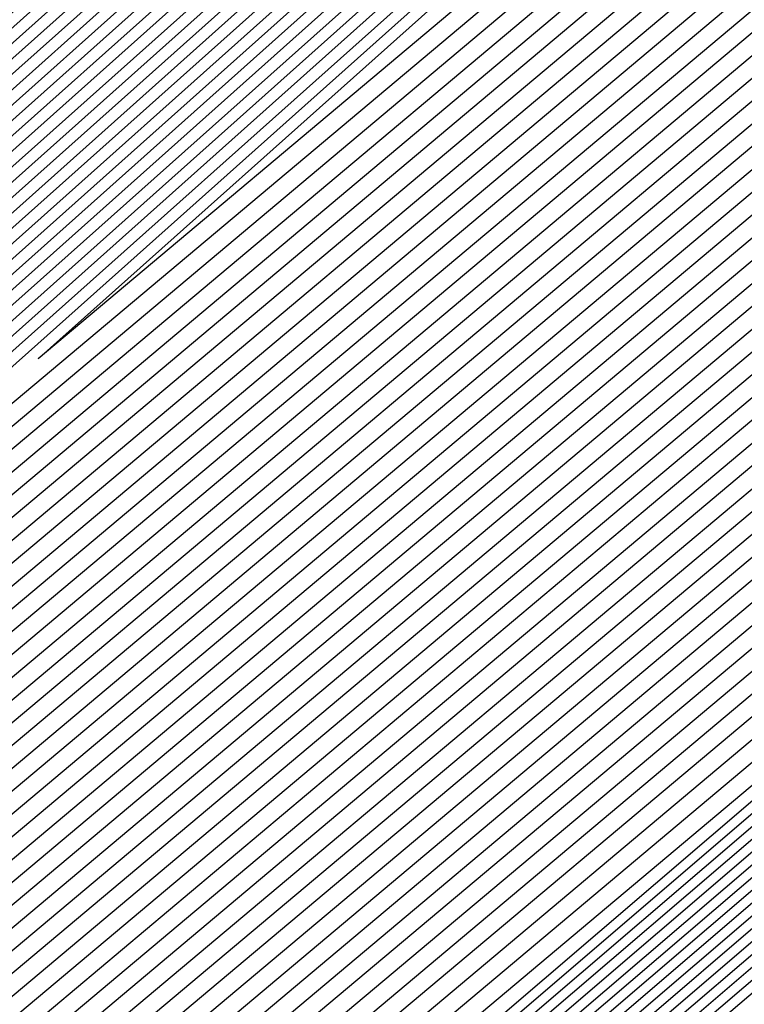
# Model space of a CAD drawing. Extents: x 3249832 to 3255657, y 13789405 to 13793316.
# Tile 802 of 1056: x 3253208.99 to 3253209.124, y 13791257.742 to 13791257.924. Entities that reach past the tile are written whole.
import ezdxf

# ---------------------------------------------------------------- set-up
doc = ezdxf.new("R2010")
doc.units = 0
doc.header["$LTSCALE"] = 100
doc.header["$MEASUREMENT"] = 0
for name, color, linetype in [('GRATIO_03231_CON', 1, 'CONTINUOUS'), ('GRATIO_0323_ICON', 1, 'CONTINUOUS'), ('TARGETS_EAST', 7, 'CONTINUOUS')]:
    doc.layers.add(name, color=color, linetype=linetype)

# ---------------------------------------------------------------- blocks, each defined once
blk = doc.blocks.new('Gratio_032316_contours')
at = {"layer": 'GRATIO_03231_CON', "color": 5, "linetype": 'Continuous', "flags": 128}
for points in [[(3253300.11137, 13791336.57721), (3253286.82022, 13791324.87415), (3253271.13619, 13791311.15416), (3253257.77363, 13791299.52586), (3253250.27256, 13791293.06603), (3253247.47556, 13791290.72403), (3253247.05088, 13791290.41734), (3253246.62461, 13791290.04691), (3253243.65427, 13791287.44745), (3253235.55525, 13791280.43714), (3253221.45437, 13791268.30222), (3253207.32434, 13791256.20125), (3253200.84931, 13791250.76085)], [(3253299.60633, 13791336.14153), (3253286.44122, 13791324.54949), (3253270.90586, 13791310.95971), (3253257.6698, 13791299.44197), (3253250.23947, 13791293.04388), (3253247.46862, 13791290.72454), (3253247.04781, 13791290.42093), (3253246.62426, 13791290.05237), (3253243.67158, 13791287.46757), (3253235.62004, 13791280.49761), (3253221.60141, 13791268.43306), (3253207.55367, 13791256.4024), (3253201.11633, 13791250.99364)], [(3253299.35381, 13791335.9237), (3253286.25172, 13791324.38716), (3253270.79069, 13791310.86249), (3253257.61789, 13791299.40003), (3253250.22293, 13791293.0328), (3253247.46514, 13791290.7248), (3253247.04628, 13791290.42273), (3253246.62408, 13791290.0551), (3253243.68024, 13791287.47763), (3253235.65243, 13791280.52785), (3253221.67493, 13791268.49847), (3253207.66834, 13791256.50298), (3253201.24984, 13791251.11004)], [(3253299.10129, 13791335.70586), (3253286.06223, 13791324.22482), (3253270.67552, 13791310.76527), (3253257.56597, 13791299.35808), (3253250.20639, 13791293.02173), (3253247.46167, 13791290.72506), (3253247.04475, 13791290.42453), (3253246.62391, 13791290.05783), (3253243.68889, 13791287.4877), (3253235.68483, 13791280.55809), (3253221.74845, 13791268.56389), (3253207.783, 13791256.60355), (3253201.38335, 13791251.22644)], [(3253298.84877, 13791335.48803), (3253285.87273, 13791324.06249), (3253270.56035, 13791310.66805), (3253257.51405, 13791299.31614), (3253250.18984, 13791293.01065), (3253247.4582, 13791290.72532), (3253247.04322, 13791290.42633), (3253246.62373, 13791290.06056), (3253243.69755, 13791287.49776), (3253235.71722, 13791280.58833), (3253221.82197, 13791268.62931), (3253207.89767, 13791256.70413), (3253201.51686, 13791251.34284)], [(3253298.34373, 13791335.05235), (3253285.49373, 13791323.73782), (3253270.33006, 13791310.47357), (3253257.41034, 13791299.23211), (3253250.15702, 13791292.9882), (3253247.45165, 13791290.72536), (3253247.04061, 13791290.42937), (3253246.62378, 13791290.06555), (3253243.71512, 13791287.51757), (3253235.78213, 13791280.64867), (3253221.96904, 13791268.7601), (3253208.127, 13791256.90528), (3253201.78387, 13791251.57563)], [(3253298.09121, 13791334.83452), (3253285.30424, 13791323.57548), (3253270.21493, 13791310.37629), (3253257.35856, 13791299.19), (3253250.14077, 13791292.97675), (3253247.44864, 13791290.72505), (3253247.03961, 13791290.4305), (3253246.62406, 13791290.06771), (3253243.72406, 13791287.52727), (3253235.81466, 13791280.67874), (3253222.0426, 13791268.82547), (3253208.24167, 13791257.00585), (3253201.91738, 13791251.69203)], [(3253297.83869, 13791334.61668), (3253285.11475, 13791323.41314), (3253270.09981, 13791310.27902), (3253257.30679, 13791299.14788), (3253250.12455, 13791292.96527), (3253247.44567, 13791290.72468), (3253247.03867, 13791290.43158), (3253246.62439, 13791290.06982), (3253243.73305, 13791287.53693), (3253235.8472, 13791280.70879), (3253222.11616, 13791268.89083), (3253208.35634, 13791257.10642), (3253202.05089, 13791251.80842)], [(3253222.18973, 13791268.9562), (3253208.47101, 13791257.20698), (3253202.18439, 13791251.92482), (3253202.18439, 13791251.92482), (3253208.30778, 13791257.39414), (3253221.8874, 13791269.30278)], [(3253222.33685, 13791269.08692), (3253208.70035, 13791257.40813), (3253202.45141, 13791252.15761), (3253202.45141, 13791252.15761), (3253208.5381, 13791257.59416), (3253222.03635, 13791269.43142)], [(3253222.41042, 13791269.15229), (3253208.81502, 13791257.50869), (3253202.58492, 13791252.27401), (3253202.58492, 13791252.27401), (3253208.65326, 13791257.69417), (3253222.11082, 13791269.49575)], [(3253222.48398, 13791269.21765), (3253208.92969, 13791257.60926), (3253202.71843, 13791252.39041), (3253202.71843, 13791252.39041), (3253208.76842, 13791257.79418), (3253222.18529, 13791269.56007)], [(3253222.55754, 13791269.28301), (3253209.04436, 13791257.70983), (3253202.85194, 13791252.50681), (3253202.85193, 13791252.50681), (3253208.88358, 13791257.89419), (3253222.25977, 13791269.62439)], [(3253222.70467, 13791269.41374), (3253209.2737, 13791257.91097), (3253203.11895, 13791252.7396), (3253203.11895, 13791252.7396), (3253209.1139, 13791258.0942), (3253222.40871, 13791269.75304)], [(3253222.77823, 13791269.4791), (3253209.38837, 13791258.01154), (3253203.25246, 13791252.856), (3253203.25246, 13791252.856), (3253209.22906, 13791258.19421), (3253222.48319, 13791269.81736)], [(3253222.8518, 13791269.54447), (3253209.50304, 13791258.11211), (3253203.38597, 13791252.97239), (3253203.38597, 13791252.97239), (3253209.34422, 13791258.29422), (3253222.55766, 13791269.88168)], [(3253222.92536, 13791269.60983), (3253209.61771, 13791258.21268), (3253203.51947, 13791253.08879), (3253203.51947, 13791253.08879), (3253209.45938, 13791258.39423), (3253222.63214, 13791269.946)], [(3253294.55593, 13791331.78482), (3253282.65133, 13791321.30274), (3253268.6032, 13791309.01445), (3253256.6338, 13791298.60027), (3253249.91373, 13791292.81609), (3253247.40711, 13791290.71997), (3253247.02638, 13791290.44557), (3253246.62867, 13791290.09727), (3253243.8498, 13791287.66252), (3253236.27025, 13791281.09954), (3253223.07249, 13791269.74056), (3253209.84706, 13791258.41382), (3253203.78649, 13791253.32159), (3253203.78649, 13791253.32159), (3253209.68971, 13791258.59423), (3253222.78114, 13791270.07458), (3253235.89161, 13791281.53353), (3253243.79641, 13791288.43297), (3253249.04881, 13791292.99861), (3253256.14655, 13791299.14707), (3253268.13516, 13791309.52901), (3253282.25127, 13791321.73092), (3253294.2793, 13791332.07331)], [(3253294.30341, 13791331.56698), (3253282.46184, 13791321.1404), (3253268.48808, 13791308.91717), (3253256.58203, 13791298.55815), (3253249.89752, 13791292.80461), (3253247.40414, 13791290.71961), (3253247.02543, 13791290.44664), (3253246.629, 13791290.09938), (3253243.85878, 13791287.67218), (3253236.30279, 13791281.1296), (3253223.14605, 13791269.80592), (3253209.96173, 13791258.51439), (3253203.92, 13791253.43798), (3253203.92, 13791253.43798), (3253209.80487, 13791258.69424), (3253222.85565, 13791270.13885), (3253235.92547, 13791281.56208), (3253243.80512, 13791288.43921), (3253249.03601, 13791292.98573), (3253256.09723, 13791299.1022), (3253268.02248, 13791309.42905), (3253282.06389, 13791321.56632), (3253294.02824, 13791331.85395)], [(3253294.05089, 13791331.34915), (3253282.27235, 13791320.97806), (3253268.37296, 13791308.8199), (3253256.53026, 13791298.51602), (3253249.8813, 13791292.79314), (3253247.40117, 13791290.71925), (3253247.02448, 13791290.44772), (3253246.62933, 13791290.10149), (3253243.86776, 13791287.68184), (3253236.33533, 13791281.15966), (3253223.21961, 13791269.87129), (3253210.0764, 13791258.61496), (3253204.05351, 13791253.55438), (3253204.05351, 13791253.55438), (3253209.92004, 13791258.79424), (3253222.93017, 13791270.20313), (3253235.95934, 13791281.59062), (3253243.81382, 13791288.44544), (3253249.02321, 13791292.97286), (3253256.04791, 13791299.05733), (3253267.90979, 13791309.32909), (3253281.87651, 13791321.40172), (3253293.77719, 13791331.63458)], [(3253293.79837, 13791331.13131), (3253282.08285, 13791320.81572), (3253268.25784, 13791308.72262), (3253256.47849, 13791298.4739), (3253249.86508, 13791292.78166), (3253247.39821, 13791290.71889), (3253247.02354, 13791290.4488), (3253246.62966, 13791290.1036), (3253243.87675, 13791287.6915), (3253236.36787, 13791281.18972), (3253223.29318, 13791269.93665), (3253210.19107, 13791258.71553), (3253204.18702, 13791253.67078), (3253204.18701, 13791253.67078), (3253210.0352, 13791258.89424), (3253223.00468, 13791270.26741), (3253235.9932, 13791281.61917), (3253243.82253, 13791288.45167), (3253249.01041, 13791292.95999), (3253255.9986, 13791299.01245), (3253267.79711, 13791309.22914), (3253281.68913, 13791321.23712), (3253293.52613, 13791331.41522)], [(3253281.70387, 13791320.49104), (3253268.02759, 13791308.52807), (3253256.37495, 13791298.38965), (3253249.83265, 13791292.75871), (3253247.39227, 13791290.71816), (3253247.02165, 13791290.45095), (3253246.63032, 13791290.10782), (3253243.89471, 13791287.71083), (3253236.43295, 13791281.24983), (3253223.4403, 13791270.06738), (3253210.42041, 13791258.91666), (3253204.45403, 13791253.90357), (3253204.45403, 13791253.90357), (3253210.2655, 13791259.09429), (3253223.15342, 13791270.39627), (3253236.05998, 13791281.67732), (3253243.49467, 13791288.16911), (3253246.23629, 13791290.55891), (3253246.63094, 13791290.89792), (3253246.97688, 13791291.19282), (3253249.38096, 13791293.27243), (3253255.90221, 13791298.92109), (3253267.57241, 13791309.02875), (3253281.31446, 13791320.90786)], [(3253281.51437, 13791320.3287), (3253267.91246, 13791308.4308), (3253256.32319, 13791298.34753), (3253249.81643, 13791292.74723), (3253247.38931, 13791290.7178), (3253247.0207, 13791290.45203), (3253246.63065, 13791290.10993), (3253243.90369, 13791287.72049), (3253236.4655, 13791281.27989), (3253223.51387, 13791270.13274), (3253210.53508, 13791259.01723), (3253204.58754, 13791254.01997), (3253204.58754, 13791254.01997), (3253210.38066, 13791259.1943), (3253223.22789, 13791270.4606), (3253236.0937, 13791281.70603), (3253243.50493, 13791288.17732), (3253246.23793, 13791290.55953), (3253246.63143, 13791290.89735), (3253246.97568, 13791291.19044), (3253249.36691, 13791293.25849), (3253255.85289, 13791298.87622), (3253267.45972, 13791308.92879), (3253281.12708, 13791320.74326)], [(3253281.32488, 13791320.16636), (3253267.79734, 13791308.33352), (3253256.27142, 13791298.30541), (3253249.80022, 13791292.73576), (3253247.38634, 13791290.71744), (3253247.01976, 13791290.4531), (3253246.63098, 13791290.11204), (3253243.91267, 13791287.73015), (3253236.49804, 13791281.30995), (3253223.58743, 13791270.1981), (3253210.64975, 13791259.1178), (3253204.72105, 13791254.13636), (3253204.72105, 13791254.13637), (3253210.49582, 13791259.2943), (3253223.30236, 13791270.52492), (3253236.12742, 13791281.73474), (3253243.51518, 13791288.18552), (3253246.23956, 13791290.56015), (3253246.63193, 13791290.89678), (3253246.97448, 13791291.18805), (3253249.35287, 13791293.24455), (3253255.80356, 13791298.83135), (3253267.34704, 13791308.82884), (3253280.9397, 13791320.57865)], [(3253281.13539, 13791320.00402), (3253267.68222, 13791308.23625), (3253256.21965, 13791298.26328), (3253249.784, 13791292.72428), (3253247.38337, 13791290.71708), (3253247.01881, 13791290.45418), (3253246.63131, 13791290.11416), (3253243.92165, 13791287.73981), (3253236.53058, 13791281.34001), (3253223.66099, 13791270.26347), (3253210.76442, 13791259.21837), (3253204.85455, 13791254.25276), (3253204.85455, 13791254.25276), (3253210.61098, 13791259.39431), (3253223.37683, 13791270.58925), (3253236.16114, 13791281.76345), (3253243.52543, 13791288.19373), (3253246.2412, 13791290.56077), (3253246.63242, 13791290.89621), (3253246.97329, 13791291.18567), (3253249.33882, 13791293.23061), (3253255.75424, 13791298.78648), (3253267.23435, 13791308.72888), (3253280.75231, 13791320.41405)], [(3253267.45197, 13791308.0417), (3253256.11611, 13791298.17904), (3253249.75157, 13791292.70133), (3253247.37744, 13791290.71635), (3253247.01692, 13791290.45633), (3253246.63197, 13791290.11838), (3253243.93961, 13791287.75913), (3253236.59567, 13791281.40012), (3253223.80812, 13791270.3942), (3253210.99376, 13791259.41951), (3253205.12157, 13791254.48556), (3253205.12157, 13791254.48556), (3253210.84129, 13791259.59433), (3253223.52577, 13791270.7179), (3253236.22858, 13791281.82086), (3253243.54593, 13791288.21014), (3253246.24446, 13791290.562), (3253246.6334, 13791290.89508), (3253246.97089, 13791291.1809), (3253249.31072, 13791293.20273), (3253255.65559, 13791298.69674), (3253267.00898, 13791308.52897)], [(3253267.33685, 13791307.94442), (3253256.06434, 13791298.13691), (3253249.73535, 13791292.68985), (3253247.37447, 13791290.71599), (3253247.01598, 13791290.45741), (3253246.6323, 13791290.12049), (3253243.9486, 13791287.76879), (3253236.62821, 13791281.43018), (3253223.88168, 13791270.45956), (3253211.10843, 13791259.52008), (3253205.25508, 13791254.60195), (3253205.25508, 13791254.60195), (3253210.95645, 13791259.69434), (3253223.60023, 13791270.78223), (3253236.2623, 13791281.84957), (3253243.55619, 13791288.21834), (3253246.2461, 13791290.56262), (3253246.63389, 13791290.89451), (3253246.96969, 13791291.17852), (3253249.29667, 13791293.18879), (3253255.60626, 13791298.65187), (3253266.8963, 13791308.42902)], [(3253267.22172, 13791307.84715), (3253256.01257, 13791298.09479), (3253249.71913, 13791292.67838), (3253247.37151, 13791290.71563), (3253247.01503, 13791290.45848), (3253246.63263, 13791290.1226), (3253243.95758, 13791287.77846), (3253236.66075, 13791281.46024), (3253223.95525, 13791270.52492), (3253211.2231, 13791259.62065), (3253205.38858, 13791254.71835), (3253205.38859, 13791254.71835), (3253211.07161, 13791259.79435), (3253223.6747, 13791270.84655), (3253236.29602, 13791281.87828), (3253243.56644, 13791288.22655), (3253246.24773, 13791290.56324), (3253246.63439, 13791290.89394), (3253246.9685, 13791291.17613), (3253249.28262, 13791293.17485), (3253255.55694, 13791298.607), (3253266.78361, 13791308.32906)], [(3253267.1066, 13791307.74987), (3253255.96081, 13791298.05266), (3253249.70292, 13791292.6669), (3253247.36854, 13791290.71526), (3253247.01409, 13791290.45956), (3253246.63296, 13791290.12471), (3253243.96656, 13791287.78812), (3253236.69329, 13791281.49029), (3253224.02881, 13791270.59029), (3253211.33777, 13791259.72122), (3253205.52209, 13791254.83475), (3253205.52209, 13791254.83475), (3253211.18677, 13791259.89435), (3253223.74917, 13791270.91088), (3253236.32974, 13791281.90699), (3253243.57669, 13791288.23475), (3253246.24937, 13791290.56386), (3253246.63488, 13791290.89337), (3253246.9673, 13791291.17375), (3253249.26858, 13791293.16091), (3253255.50762, 13791298.56213), (3253266.67093, 13791308.22911)], [(3253266.87636, 13791307.55532), (3253255.85727, 13791297.96842), (3253249.67048, 13791292.64395), (3253247.36261, 13791290.71454), (3253247.01219, 13791290.46171), (3253246.63362, 13791290.12893), (3253243.98452, 13791287.80744), (3253236.75838, 13791281.55041), (3253224.17594, 13791270.72101), (3253211.56711, 13791259.92236), (3253205.78911, 13791255.06754), (3253205.78911, 13791255.06754), (3253211.41709, 13791260.09437), (3253223.89811, 13791271.03953), (3253236.39717, 13791281.9644), (3253243.59719, 13791288.25117), (3253246.25263, 13791290.56509), (3253246.63586, 13791290.89224), (3253246.96491, 13791291.16898), (3253249.24048, 13791293.13303), (3253255.40897, 13791298.4724), (3253266.44556, 13791308.0292)], [(3253266.76123, 13791307.45805), (3253255.8055, 13791297.92629), (3253249.65427, 13791292.63247), (3253247.35964, 13791290.71418), (3253247.01125, 13791290.46279), (3253246.63395, 13791290.13104), (3253243.9935, 13791287.8171), (3253236.79092, 13791281.58047), (3253224.2495, 13791270.78638), (3253211.68179, 13791260.02293), (3253205.92262, 13791255.18394), (3253205.92262, 13791255.18394), (3253211.53225, 13791260.19438), (3253223.97258, 13791271.10386), (3253236.43089, 13791281.99311), (3253243.60744, 13791288.25937), (3253246.25427, 13791290.56571), (3253246.63635, 13791290.89167), (3253246.96371, 13791291.1666), (3253249.22643, 13791293.11909), (3253255.35964, 13791298.42753), (3253266.33287, 13791307.92924)], [(3253266.64611, 13791307.36077), (3253255.75373, 13791297.88417), (3253249.63805, 13791292.621), (3253247.35667, 13791290.71382), (3253247.0103, 13791290.46387), (3253246.63428, 13791290.13316), (3253244.00248, 13791287.82676), (3253236.82346, 13791281.61053), (3253224.32306, 13791270.85174), (3253211.79646, 13791260.1235), (3253206.05613, 13791255.30034), (3253206.05613, 13791255.30033), (3253211.64741, 13791260.29439), (3253224.04705, 13791271.16818), (3253236.46461, 13791282.02182), (3253243.6177, 13791288.26758), (3253246.2559, 13791290.56633), (3253246.63684, 13791290.8911), (3253246.96251, 13791291.16422), (3253249.21238, 13791293.10515), (3253255.31032, 13791298.38266), (3253266.22019, 13791307.82929)], [(3253266.53099, 13791307.2635), (3253255.70196, 13791297.84205), (3253249.62183, 13791292.60952), (3253247.35371, 13791290.71345), (3253247.00936, 13791290.46494), (3253246.63461, 13791290.13527), (3253244.01147, 13791287.83642), (3253236.856, 13791281.64058), (3253224.39663, 13791270.9171), (3253211.91113, 13791260.22407), (3253206.18963, 13791255.41673), (3253206.18963, 13791255.41673), (3253211.76257, 13791260.3944), (3253224.12152, 13791271.23251), (3253236.49833, 13791282.05053), (3253243.62795, 13791288.27578), (3253246.25754, 13791290.56695), (3253246.63734, 13791290.89054), (3253246.96131, 13791291.16183), (3253249.19833, 13791293.09121), (3253255.26099, 13791298.33779), (3253266.1075, 13791307.72933)], [(3253266.30074, 13791307.06895), (3253255.59843, 13791297.7578), (3253249.5894, 13791292.58657), (3253247.34778, 13791290.71273), (3253247.00747, 13791290.4671), (3253246.63526, 13791290.13949), (3253244.02943, 13791287.85574), (3253236.92109, 13791281.7007), (3253224.54375, 13791271.04783), (3253212.14047, 13791260.42521), (3253206.45665, 13791255.64953), (3253206.45665, 13791255.64953), (3253211.99289, 13791260.59441), (3253224.27046, 13791271.36115), (3253236.56577, 13791282.10794), (3253243.64845, 13791288.29219), (3253246.2608, 13791290.56818), (3253246.63832, 13791290.8894), (3253246.95892, 13791291.15707), (3253249.17024, 13791293.06333), (3253255.16235, 13791298.24805), (3253265.88213, 13791307.52942)], [(3253266.18562, 13791306.97167), (3253255.54666, 13791297.71567), (3253249.57318, 13791292.57509), (3253247.34481, 13791290.71237), (3253247.00652, 13791290.46817), (3253246.63559, 13791290.1416), (3253244.03841, 13791287.86541), (3253236.95363, 13791281.73076), (3253224.61732, 13791271.1132), (3253212.25514, 13791260.52577), (3253206.59016, 13791255.76592), (3253206.59016, 13791255.76592), (3253212.10805, 13791260.69442), (3253224.34492, 13791271.42548), (3253236.59949, 13791282.13665), (3253243.6587, 13791288.3004), (3253246.26244, 13791290.5688), (3253246.63881, 13791290.88883), (3253246.95772, 13791291.15468), (3253249.15619, 13791293.04939), (3253255.11302, 13791298.20318), (3253265.76944, 13791307.42947)], [(3253266.07049, 13791306.8744), (3253255.49489, 13791297.67355), (3253249.55697, 13791292.56362), (3253247.34184, 13791290.712), (3253247.00558, 13791290.46925), (3253246.63592, 13791290.14371), (3253244.04739, 13791287.87507), (3253236.98617, 13791281.76081), (3253224.69088, 13791271.17856), (3253212.36981, 13791260.62634), (3253206.72366, 13791255.88232), (3253206.72367, 13791255.88232), (3253212.22321, 13791260.79443), (3253224.41939, 13791271.4898), (3253236.63321, 13791282.16536), (3253243.66895, 13791288.30861), (3253246.26407, 13791290.56942), (3253246.6393, 13791290.88827), (3253246.95652, 13791291.1523), (3253249.14214, 13791293.03545), (3253255.0637, 13791298.15831), (3253265.65676, 13791307.32951)], [(3253265.95537, 13791306.77712), (3253255.44312, 13791297.63143), (3253249.54075, 13791292.55214), (3253247.33888, 13791290.71164), (3253247.00463, 13791290.47032), (3253246.63625, 13791290.14582), (3253244.05637, 13791287.88473), (3253237.01871, 13791281.79087), (3253224.76444, 13791271.24392), (3253212.48448, 13791260.72691), (3253206.85717, 13791255.99872), (3253206.85717, 13791255.99872), (3253212.33837, 13791260.89444), (3253224.49386, 13791271.55413), (3253236.66693, 13791282.19407), (3253243.67921, 13791288.31681), (3253246.26571, 13791290.57004), (3253246.6398, 13791290.8877), (3253246.95533, 13791291.14992), (3253249.12809, 13791293.02151), (3253255.01437, 13791298.11344), (3253265.54407, 13791307.22956)], [(3253265.72512, 13791306.58257), (3253255.33958, 13791297.54718), (3253249.50832, 13791292.52919), (3253247.33294, 13791290.71092), (3253247.00274, 13791290.47248), (3253246.63691, 13791290.15005), (3253244.07433, 13791287.90405), (3253237.0838, 13791281.85099), (3253224.91157, 13791271.37465), (3253212.71382, 13791260.92805), (3253207.12419, 13791256.23151), (3253207.12419, 13791256.23151), (3253212.56869, 13791261.09446), (3253224.6428, 13791271.68278), (3253236.73437, 13791282.25148), (3253243.69971, 13791288.33322), (3253246.26897, 13791290.57127), (3253246.64078, 13791290.88656), (3253246.95293, 13791291.14515), (3253249.1, 13791292.99362), (3253254.91572, 13791298.02371), (3253265.3187, 13791307.02965)], [(3253265.61, 13791306.4853), (3253255.28781, 13791297.50506), (3253249.4921, 13791292.51771), (3253247.32998, 13791290.71056), (3253247.0018, 13791290.47355), (3253246.63724, 13791290.15216), (3253244.08331, 13791287.91371), (3253237.11634, 13791281.88104), (3253224.98513, 13791271.44001), (3253212.82849, 13791261.02862), (3253207.2577, 13791256.34791), (3253207.2577, 13791256.34791), (3253212.68385, 13791261.19447), (3253224.71727, 13791271.7471), (3253236.76809, 13791282.28019), (3253243.70996, 13791288.34143), (3253246.27061, 13791290.57189), (3253246.64127, 13791290.88599), (3253246.95174, 13791291.14277), (3253249.08595, 13791292.97968), (3253254.8664, 13791297.97884), (3253265.20602, 13791306.92969)], [(3253265.49488, 13791306.38803), (3253255.23605, 13791297.46293), (3253249.47588, 13791292.50624), (3253247.32701, 13791290.71019), (3253247.00085, 13791290.47463), (3253246.63757, 13791290.15427), (3253244.0923, 13791287.92337), (3253237.14888, 13791281.9111), (3253225.0587, 13791271.50538), (3253212.94316, 13791261.12919), (3253207.39121, 13791256.46431), (3253207.39121, 13791256.46431), (3253212.79901, 13791261.29448), (3253224.79174, 13791271.81143), (3253236.80181, 13791282.3089), (3253243.72021, 13791288.34963), (3253246.27224, 13791290.57251), (3253246.64176, 13791290.88543), (3253246.95054, 13791291.14038), (3253249.0719, 13791292.96574), (3253254.81708, 13791297.93397), (3253265.09333, 13791306.82974)], [(3253265.37976, 13791306.29075), (3253255.18428, 13791297.42081), (3253249.45967, 13791292.49476), (3253247.32404, 13791290.70983), (3253246.9999, 13791290.47571), (3253246.6379, 13791290.15638), (3253244.10128, 13791287.93303), (3253237.18142, 13791281.94116), (3253225.13226, 13791271.57074), (3253213.05783, 13791261.22976), (3253207.52471, 13791256.5807), (3253207.52471, 13791256.5807), (3253212.91417, 13791261.39448), (3253224.86621, 13791271.87575), (3253236.83553, 13791282.33761), (3253243.73047, 13791288.35784), (3253246.27388, 13791290.57313), (3253246.64226, 13791290.88486), (3253246.94934, 13791291.138), (3253249.05785, 13791292.9518), (3253254.76775, 13791297.8891), (3253264.98065, 13791306.72978)], [(3253265.14951, 13791306.0962), (3253255.08074, 13791297.33656), (3253249.42723, 13791292.47181), (3253247.31811, 13791290.70911), (3253246.99801, 13791290.47786), (3253246.63856, 13791290.1606), (3253244.11924, 13791287.95236), (3253237.24651, 13791282.00127), (3253225.27938, 13791271.70147), (3253213.28717, 13791261.4309), (3253207.79173, 13791256.8135), (3253207.79173, 13791256.8135), (3253213.14449, 13791261.5945), (3253225.01515, 13791272.0044), (3253236.90297, 13791282.39502), (3253243.75097, 13791288.37425), (3253246.27714, 13791290.57436), (3253246.64324, 13791290.88372), (3253246.94695, 13791291.13323), (3253249.02975, 13791292.92392), (3253254.6691, 13791297.79936), (3253264.75528, 13791306.52987)], [(3253265.03439, 13791305.99892), (3253255.02897, 13791297.29444), (3253249.41102, 13791292.46033), (3253247.31514, 13791290.70874), (3253246.99707, 13791290.47894), (3253246.63889, 13791290.16271), (3253244.12822, 13791287.96202), (3253237.27905, 13791282.03133), (3253225.35295, 13791271.76683), (3253213.40184, 13791261.53147), (3253207.92524, 13791256.92989), (3253207.92524, 13791256.92989), (3253213.25965, 13791261.69451), (3253225.08961, 13791272.06873), (3253236.93669, 13791282.42373), (3253243.76122, 13791288.38246), (3253246.27878, 13791290.57498), (3253246.64373, 13791290.88316), (3253246.94575, 13791291.13085), (3253249.01571, 13791292.90998), (3253254.61978, 13791297.75449), (3253264.64259, 13791306.42992)], [(3253264.91926, 13791305.90165), (3253254.9772, 13791297.25231), (3253249.3948, 13791292.44886), (3253247.31218, 13791290.70838), (3253246.99612, 13791290.48001), (3253246.63922, 13791290.16482), (3253244.1372, 13791287.97168), (3253237.31159, 13791282.06139), (3253225.42651, 13791271.83219), (3253213.51651, 13791261.63204), (3253208.05874, 13791257.04629), (3253208.05875, 13791257.04629), (3253213.37481, 13791261.79452), (3253225.16408, 13791272.13306), (3253236.97041, 13791282.45244), (3253243.77147, 13791288.39066), (3253246.28041, 13791290.5756), (3253246.64422, 13791290.88259), (3253246.94455, 13791291.12847), (3253249.00166, 13791292.89604), (3253254.57046, 13791297.70962), (3253264.52991, 13791306.32996)], [(3253264.80414, 13791305.80438), (3253254.92543, 13791297.21019), (3253249.37858, 13791292.43738), (3253247.30921, 13791290.70802), (3253246.99518, 13791290.48109), (3253246.63955, 13791290.16693), (3253244.14618, 13791287.98134), (3253237.34413, 13791282.09145), (3253225.50007, 13791271.89756), (3253213.63118, 13791261.73261), (3253208.19225, 13791257.16269), (3253208.19225, 13791257.16269), (3253213.48997, 13791261.89453), (3253225.23855, 13791272.19738), (3253237.00413, 13791282.48115), (3253243.78172, 13791288.39887), (3253246.28205, 13791290.57622), (3253246.64472, 13791290.88202), (3253246.94335, 13791291.12608), (3253248.98761, 13791292.8821), (3253254.52113, 13791297.66475), (3253264.41722, 13791306.23001)], [(3253264.57389, 13791305.60983), (3253254.8219, 13791297.12594), (3253249.34615, 13791292.41443), (3253247.30328, 13791290.7073), (3253246.99329, 13791290.48324), (3253246.64021, 13791290.17116), (3253244.16415, 13791288.00066), (3253237.40922, 13791282.15156), (3253225.6472, 13791272.02829), (3253213.86052, 13791261.93375), (3253208.45927, 13791257.39548), (3253208.45927, 13791257.39548), (3253213.72028, 13791262.09454), (3253225.38749, 13791272.32603), (3253237.07157, 13791282.53856), (3253243.80223, 13791288.41528), (3253246.28532, 13791290.57745), (3253246.6457, 13791290.88089), (3253246.94096, 13791291.12132), (3253248.95951, 13791292.85422), (3253254.42248, 13791297.57502), (3253264.19185, 13791306.0301)], [(3253264.45877, 13791305.51255), (3253254.77013, 13791297.08382), (3253249.32993, 13791292.40295), (3253247.30031, 13791290.70693), (3253246.99234, 13791290.48432), (3253246.64054, 13791290.17327), (3253244.17313, 13791288.01032), (3253237.44176, 13791282.18162), (3253225.72077, 13791272.09365), (3253213.97519, 13791262.03431), (3253208.59278, 13791257.51188), (3253208.59278, 13791257.51188), (3253213.83545, 13791262.19455), (3253225.46196, 13791272.39036), (3253237.10529, 13791282.56727), (3253243.81248, 13791288.42348), (3253246.28695, 13791290.57807), (3253246.64619, 13791290.88032), (3253246.93976, 13791291.11893), (3253248.94547, 13791292.84028), (3253254.37316, 13791297.53015), (3253264.07917, 13791305.93015)], [(3253264.34365, 13791305.41528), (3253254.71836, 13791297.0417), (3253249.31372, 13791292.39148), (3253247.29734, 13791290.70657), (3253246.9914, 13791290.48539), (3253246.64087, 13791290.17538), (3253244.18211, 13791288.01998), (3253237.4743, 13791282.21168), (3253225.79433, 13791272.15901), (3253214.08986, 13791262.13489), (3253208.72629, 13791257.62828), (3253208.72628, 13791257.62828), (3253213.9506, 13791262.29456), (3253225.53643, 13791272.45468), (3253237.13901, 13791282.59598), (3253243.82273, 13791288.43169), (3253246.28858, 13791290.57869), (3253246.64668, 13791290.87975), (3253246.93857, 13791291.11655), (3253248.93142, 13791292.82634), (3253254.32383, 13791297.48528), (3253263.96648, 13791305.83019)], [(3253264.22852, 13791305.318), (3253254.66659, 13791296.99957), (3253249.2975, 13791292.38), (3253247.29438, 13791290.70621), (3253246.99045, 13791290.48647), (3253246.6412, 13791290.17749), (3253244.19109, 13791288.02965), (3253237.50684, 13791282.24174), (3253225.86789, 13791272.22438), (3253214.20454, 13791262.23545), (3253208.85979, 13791257.74467), (3253208.85979, 13791257.74467), (3253214.06576, 13791262.39457), (3253225.6109, 13791272.51901), (3253237.17273, 13791282.62469), (3253243.83298, 13791288.4399), (3253246.29022, 13791290.57931), (3253246.64717, 13791290.87918), (3253246.93737, 13791291.11417), (3253248.91737, 13791292.8124), (3253254.27451, 13791297.44041), (3253263.8538, 13791305.73024)]]:
    blk.add_lwpolyline(points, dxfattribs=at)
at = {"layer": 'GRATIO_0323_ICON', "color": 7, "linetype": 'Continuous', "flags": 128}
for points in [[(3253299.85885, 13791336.35937), (3253286.63072, 13791324.71182), (3253271.02102, 13791311.05694), (3253257.72172, 13791299.48391), (3253250.25601, 13791293.05496), (3253247.47209, 13791290.72429), (3253247.04935, 13791290.41914), (3253246.62443, 13791290.04964), (3253243.66293, 13791287.45751), (3253235.58764, 13791280.46738), (3253221.52789, 13791268.36764), (3253207.439, 13791256.30182), (3253200.98282, 13791250.87725)], [(3253298.59625, 13791335.27019), (3253285.68323, 13791323.90016), (3253270.44519, 13791310.57083), (3253257.46214, 13791299.2742), (3253250.1733, 13791292.99958), (3253247.45473, 13791290.72558), (3253247.04168, 13791290.42812), (3253246.62355, 13791290.0633), (3253243.7062, 13791287.50782), (3253235.74962, 13791280.61857), (3253221.89549, 13791268.69472), (3253208.01233, 13791256.80471), (3253201.65036, 13791251.45923)], [(3253222.26329, 13791269.02156), (3253208.58568, 13791257.30755), (3253202.3179, 13791252.04122), (3253202.3179, 13791252.04122), (3253208.42294, 13791257.49415), (3253221.96187, 13791269.36711)], [(3253222.63111, 13791269.34838), (3253209.15903, 13791257.8104), (3253202.98544, 13791252.6232), (3253202.98544, 13791252.6232), (3253208.99874, 13791257.99419), (3253222.33424, 13791269.68871)], [(3253294.80845, 13791332.00265), (3253282.84083, 13791321.46507), (3253268.71833, 13791309.11172), (3253256.68557, 13791298.6424), (3253249.92995, 13791292.82756), (3253247.41007, 13791290.72034), (3253247.02732, 13791290.44449), (3253246.62834, 13791290.09516), (3253243.84082, 13791287.65286), (3253236.2377, 13791281.06949), (3253222.99892, 13791269.67519), (3253209.73238, 13791258.31325), (3253203.65298, 13791253.20519), (3253203.65298, 13791253.20519), (3253209.57454, 13791258.49423), (3253222.70663, 13791270.0103), (3253235.85774, 13791281.50498), (3253243.7877, 13791288.42674), (3253249.0616, 13791293.01148), (3253256.19586, 13791299.19195), (3253268.24784, 13791309.62896), (3253282.43865, 13791321.89552), (3253294.53035, 13791332.29267)], [(3253281.89336, 13791320.65338), (3253268.14271, 13791308.62535), (3253256.42672, 13791298.43178), (3253249.84887, 13791292.77018), (3253247.39524, 13791290.71852), (3253247.02259, 13791290.44987), (3253246.62999, 13791290.10571), (3253243.88573, 13791287.70117), (3253236.40041, 13791281.21978), (3253223.36674, 13791270.00201), (3253210.30574, 13791258.8161), (3253204.32052, 13791253.78717), (3253204.32052, 13791253.78717), (3253210.15034, 13791258.99428), (3253223.07895, 13791270.33195), (3253236.02626, 13791281.64861), (3253243.48442, 13791288.1609), (3253246.23466, 13791290.5583), (3253246.63045, 13791290.89848), (3253246.97808, 13791291.1952), (3253249.39501, 13791293.28637), (3253255.95153, 13791298.96595), (3253267.68509, 13791309.1287), (3253281.50184, 13791321.07246)], [(3253280.94589, 13791319.84168), (3253267.5671, 13791308.13897), (3253256.16788, 13791298.22116), (3253249.76778, 13791292.7128), (3253247.38041, 13791290.71671), (3253247.01787, 13791290.45526), (3253246.63164, 13791290.11627), (3253243.93063, 13791287.74947), (3253236.56312, 13791281.37006), (3253223.73456, 13791270.32883), (3253210.87909, 13791259.31894), (3253204.98806, 13791254.36916), (3253204.98806, 13791254.36916), (3253210.72614, 13791259.49432), (3253223.4513, 13791270.65358), (3253236.19486, 13791281.79216), (3253243.53568, 13791288.20193), (3253246.24283, 13791290.56139), (3253246.63291, 13791290.89565), (3253246.97209, 13791291.18328), (3253249.32477, 13791293.21667), (3253255.70491, 13791298.74161), (3253267.12167, 13791308.62893), (3253280.56493, 13791320.24945)], [(3253266.99148, 13791307.6526), (3253255.90904, 13791298.01054), (3253249.6867, 13791292.65542), (3253247.36557, 13791290.7149), (3253247.01314, 13791290.46064), (3253246.63329, 13791290.12682), (3253243.97554, 13791287.79778), (3253236.72583, 13791281.52035), (3253224.10237, 13791270.65565), (3253211.45244, 13791259.82179), (3253205.6556, 13791254.95114), (3253205.6556, 13791254.95114), (3253211.30193, 13791259.99436), (3253223.82364, 13791270.9752), (3253236.36345, 13791281.93569), (3253243.58694, 13791288.24296), (3253246.251, 13791290.56448), (3253246.63537, 13791290.89281), (3253246.9661, 13791291.17137), (3253249.25453, 13791293.14697), (3253255.45829, 13791298.51727), (3253266.55824, 13791308.12915)], [(3253266.41586, 13791307.16622), (3253255.65019, 13791297.79992), (3253249.60562, 13791292.59805), (3253247.35074, 13791290.71309), (3253247.00841, 13791290.46602), (3253246.63494, 13791290.13738), (3253244.02045, 13791287.84608), (3253236.88854, 13791281.67064), (3253224.47019, 13791270.98247), (3253212.0258, 13791260.32464), (3253206.32314, 13791255.53313), (3253206.32314, 13791255.53313), (3253211.87773, 13791260.49441), (3253224.19599, 13791271.29683), (3253236.53205, 13791282.07923), (3253243.6382, 13791288.28399), (3253246.25917, 13791290.56757), (3253246.63783, 13791290.88997), (3253246.96012, 13791291.15945), (3253249.18429, 13791293.07727), (3253255.21167, 13791298.29292), (3253265.99481, 13791307.62938)], [(3253265.84025, 13791306.67985), (3253255.39135, 13791297.5893), (3253249.52453, 13791292.54067), (3253247.33591, 13791290.71128), (3253247.00369, 13791290.4714), (3253246.63658, 13791290.14793), (3253244.06535, 13791287.89439), (3253237.05125, 13791281.82093), (3253224.83801, 13791271.30929), (3253212.59915, 13791260.82748), (3253206.99068, 13791256.11511), (3253206.99068, 13791256.11512), (3253212.45353, 13791260.99445), (3253224.56833, 13791271.61845), (3253236.70065, 13791282.22277), (3253243.68946, 13791288.32502), (3253246.26734, 13791290.57065), (3253246.64029, 13791290.88713), (3253246.95413, 13791291.14753), (3253249.11404, 13791293.00756), (3253254.96505, 13791298.06857), (3253265.43139, 13791307.1296)], [(3253265.26463, 13791306.19348), (3253255.13251, 13791297.37869), (3253249.44345, 13791292.48329), (3253247.32108, 13791290.70947), (3253246.99896, 13791290.47678), (3253246.63823, 13791290.15849), (3253244.11026, 13791287.9427), (3253237.21396, 13791281.97122), (3253225.20582, 13791271.6361), (3253213.1725, 13791261.33033), (3253207.65822, 13791256.6971), (3253207.65822, 13791256.6971), (3253213.02933, 13791261.49449), (3253224.94068, 13791271.94008), (3253236.86925, 13791282.36631), (3253243.74072, 13791288.36604), (3253246.27551, 13791290.57374), (3253246.64275, 13791290.88429), (3253246.94814, 13791291.13562), (3253249.0438, 13791292.93786), (3253254.71843, 13791297.84423), (3253264.86796, 13791306.62983)], [(3253264.68902, 13791305.7071), (3253254.87367, 13791297.16807), (3253249.36237, 13791292.42591), (3253247.30624, 13791290.70766), (3253246.99423, 13791290.48216), (3253246.63988, 13791290.16905), (3253244.15517, 13791287.991), (3253237.37667, 13791282.12151), (3253225.57364, 13791271.96292), (3253213.74585, 13791261.83318), (3253208.32576, 13791257.27908), (3253208.32576, 13791257.27908), (3253213.60512, 13791261.99453), (3253225.31302, 13791272.26171), (3253237.03785, 13791282.50985), (3253243.79198, 13791288.40707), (3253246.28368, 13791290.57683), (3253246.64521, 13791290.88145), (3253246.94216, 13791291.1237), (3253248.97356, 13791292.86816), (3253254.47181, 13791297.61988), (3253264.30454, 13791306.13006)], [(3253264.1134, 13791305.22073), (3253254.61482, 13791296.95745), (3253249.28128, 13791292.36853), (3253247.29141, 13791290.70585), (3253246.98951, 13791290.48755), (3253246.64153, 13791290.1796), (3253244.20007, 13791288.03931), (3253237.53939, 13791282.27179), (3253225.94146, 13791272.28974), (3253214.31921, 13791262.33602), (3253208.9933, 13791257.86107), (3253208.9933, 13791257.86107), (3253214.18092, 13791262.49458), (3253225.68537, 13791272.58333), (3253237.20645, 13791282.65339), (3253243.84324, 13791288.4481), (3253246.29185, 13791290.57992), (3253246.64767, 13791290.87861), (3253246.93617, 13791291.11178), (3253248.90332, 13791292.79846), (3253254.22519, 13791297.39554), (3253263.74111, 13791305.63028)]]:
    blk.add_lwpolyline(points, dxfattribs=at)

msp = doc.modelspace()

# ---------------------------------------------------------------- block references
at = {"layer": 'TARGETS_EAST'}
msp.add_blockref('Gratio_032316_contours', (0, 0), dxfattribs=at)

doc.saveas('drawing.dxf')
